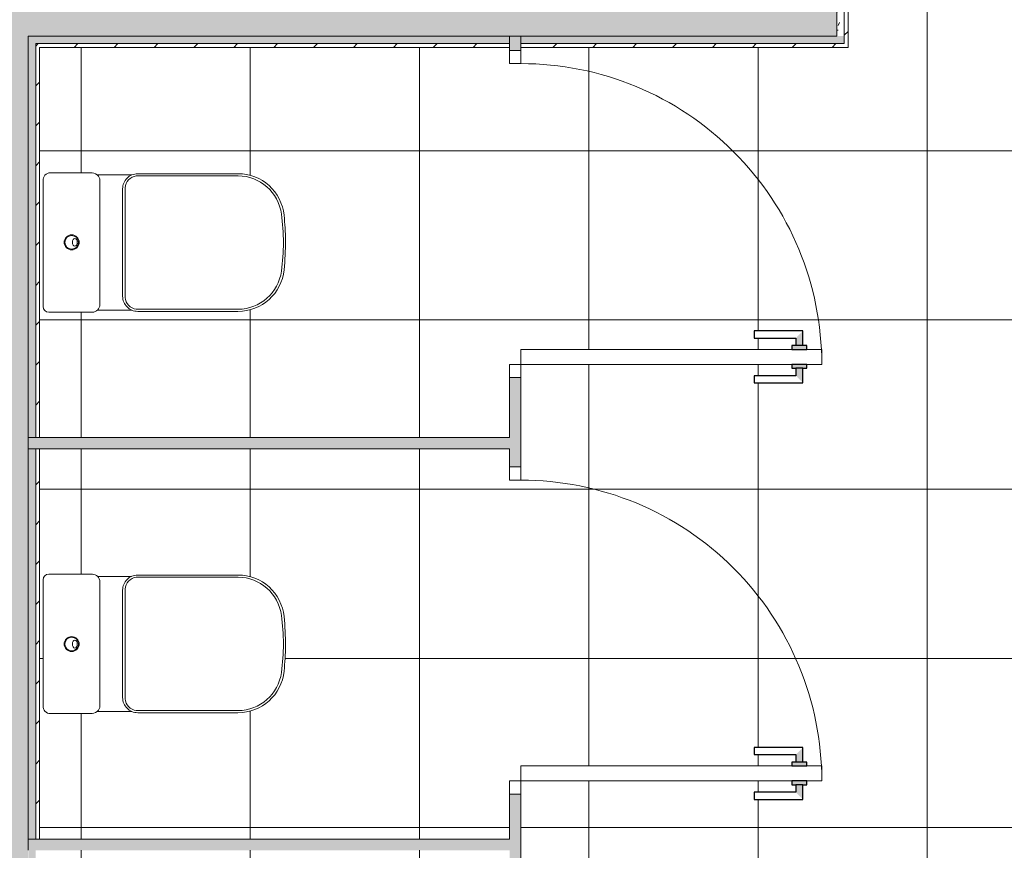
# Model space of a CAD drawing. Header units: millimetres. Extents: x 5980700 to 6194397, y -12939 to 2351883.
# Tile 364 of 587: x 6094239 to 6096857, y -6016 to -3807. Entities that reach past the tile are written whole.
import ezdxf

# ---------------------------------------------------------------- set-up
doc = ezdxf.new("R2010")
doc.units = ezdxf.units.MM
for name, color, linetype, lineweight in [('A-DETL-GENF', 92, 'Continuous', 50), ('A-DOOR', 31, 'Continuous', 9), ('A-DOOR-FRAM', 31, 'Continuous', 18), ('A-DOOR-OPNG', 31, 'Continuous', 9), ('A-FLOR-PATT', 8, 'Continuous', 18), ('A-WALL', 113, 'Continuous', 18), ('A-WALL-PATT', 111, 'Continuous', 25), ('I-WALL', 2, 'Continuous', 18), ('P-SANR-FIXT', 6, 'Continuous', 9)]:
    doc.layers.add(name, color=color, linetype=linetype, lineweight=lineweight)
pattern_1 = [(45, (0, 0), (-53.033, 53.033), [])]
pattern_2 = [(0, (0, 0), (101.6, 25.4), [8.382, -67.818, 8.382, -67.818, -406.4]), (0, (0, 0), (101.6, 25.4), [-152.4, 8.382, -144.018, 8.382, -67.818, -177.8]), (0, (0, 0), (101.6, 25.4), [-381, 8.382, -42.418, 8.382, -118.618]), (120, (38.1, 12.7), (-72.797045, 75.28818), [8.382, -67.818, 8.382, -67.818, -406.4]), (120, (38.1, 12.7), (-72.797045, 75.28818), [-152.4, 8.382, -144.018, 8.382, -67.818, -177.8]), (120, (38.1, 12.7), (-72.797045, 75.28818), [-381, 8.382, -42.418, 8.382, -118.618]), (240, (50.8, 63.5), (-28.802955, -100.68818), [8.382, -67.818, 8.382, -67.818, -406.4]), (240, (50.8, 63.5), (-28.802955, -100.68818), [-152.4, 8.382, -144.018, 8.382, -67.818, -177.8]), (240, (50.8, 63.5), (-28.802955, -100.68818), [-381, 8.382, -42.418, 8.382, -118.618])]

# ---------------------------------------------------------------- blocks, each defined once
blk = doc.blocks.new('GR-LOU-DECA_BACIA PARA CAIXA ACOPLADA _L210 - P_210_Branco Gelo GE17-3093858-PLANTA DE CAIMENTO DE PISOS - 1 PAV_')
at = {"layer": 'P-SANR-FIXT', "color": 133, "lineweight": 5}
for p, q in [((2167, -5281.7), (2051.4, -5281.7)), ((2270.9, -5287.6), (2181.3, -5287.6)), ((2036.4, -5296.6), (2036.4, -5631.6)), ((2187.1, -5631.8), (2187.1, -5301.9)), ((2055.1, -5652.4), (2161.2, -5652.4)), ((2180.1, -5646.7), (2272.1, -5646.7))]:
    blk.add_line(p, q, dxfattribs=at)
for centre, radius in [((2112, -5467.4), 20), ((2112, -5467.5), 18)]:
    blk.add_circle(centre, radius, dxfattribs=at)
for centre, radius, start, end in [((2051.4, -5296.6), 15, 90, 180), ((2167.1, -5301.7), 20, 44.6434, 90.2902), ((2166.4, -5301.9), 20.6, 360, 43.8959), ((2055.1, -5633.6), 18.8, 174, 270), ((2162.9, -5624.2), 28.3, 266.5363, 307.4637), ((2167.1, -5631.5), 20, 310.7307, 359.2693)]:
    blk.add_arc(centre, radius, start, end, dxfattribs=at)
blk.add_ellipse((2120.6, -5467.4), major_axis=(0, 10.5), ratio=0.616161, dxfattribs=at)
blk = doc.blocks.new('Deca_Shared_Assento_P_210 - AP_215_Branco Gelo GE17-3093859-PLANTA DE CAIMENTO DE PISOS - 1 PAV_')
at = {"layer": 'P-SANR-FIXT', "color": 133, "lineweight": 5}
for p, q in [((2554.1, -5283.9), (2287.6, -5283.9)), ((2283.9, -5289.6), (2554.3, -5289.6)), ((2247.5, -5324), (2247.5, -5609.8)), ((2254.6, -5612.7), (2254.6, -5321.1)), ((2283.9, -5644.3), (2554.3, -5644.3)), ((2287.6, -5649.9), (2554.1, -5649.9))]:
    blk.add_line(p, q, dxfattribs=at)
for centre, radius, start, end in [((2287.5, -5323.9), 40, 89.8477, 180.1118), ((2554.4, -5406.9), 123, 5.8137, 90.1265), ((2288.1, -5322.9), 33.6, 97.1899, 177.0351), ((2554, -5406.3), 116.7, 7.4549, 89.8323), ((2002, -5478.5), 673.4, 0.9873, 7.4549), ((1977.5, -5466.9), 703, 359.5781, 5.9161), ((2002, -5455.3), 673.4, 352.5451, 359.0127), ((1977.5, -5466.9), 703, 354.0855, 359.5781), ((2554.4, -5526.9), 123, 269.882, 354.1954), ((2554, -5527.6), 116.7, 270.1677, 352.5451), ((2287.5, -5609.9), 40, 179.8483, 270.1128), ((2288.1, -5611), 33.6, 182.9649, 262.8101)]:
    blk.add_arc(centre, radius, start, end, dxfattribs=at)
blk = doc.blocks.new('FX-ESQ_PORTA_VENEZIANA-1FL_BANHEIROS1 - 80x160cm_82x163cm-1FL-ALU-3_0cmFolha_Maçaneta 01-4129094-PLANTA DE CAIMENTO DE PISOS - 1 PAV_')
at = {"layer": 'A-DETL-GENF', "lineweight": 5}
for points in [[(-369, -765), (-330, -765), (-330, -775), (-320, -775), (-320, -735), (-330, -735), (-330, -746), (-350, -746)], [(-280, -774.5), (-280, -775), (-270, -775), (-270, -765), (-231, -765), (-250, -746), (-270, -746), (-270, -735), (-280, -735), (-280, -765)]]:
    blk.add_hatch(color=256, dxfattribs=at).paths.add_polyline_path(points)
at = {"layer": 'A-DOOR-FRAM', "lineweight": 5}
h = blk.add_hatch(dxfattribs=at)
h.set_pattern_fill('FP_147', color=256, style=0, pattern_type=2)
h.set_pattern_definition([(315, (5511.34, 3291.4), (449.01, 449.01), []), (315, (5511.34, 3132.64), (898.026, 0), []), (315, (5511.34, 3450.14), (898.026, 0), [])])
h.paths.add_polyline_path([(-355, -15), (-320, -15), (-320, 15), (-355, 15)])
at = {"layer": 'A-DETL-GENF', "color": 20, "lineweight": 30}
for p, q in [((-350, -635), (-369, -635)), ((-369, -635), (-369, -765)), ((-350, -746), (-350, -635)), ((-231, -635), (-250, -635)), ((-250, -635), (-250, -746)), ((-231, -765), (-231, -635)), ((-330, -746), (-350, -746)), ((-320, -735), (-330, -735)), ((-330, -735), (-330, -746)), ((-330, -765), (-330, -746)), ((-320, -775), (-320, -735)), ((-270, -735), (-280, -735)), ((-280, -735), (-280, -775)), ((-270, -746), (-270, -735)), ((-270, -765), (-270, -746)), ((-250, -746), (-270, -746)), ((-369, -765), (-330, -765)), ((-330, -765), (-330, -775)), ((-330, -775), (-320, -775)), ((-280, -775), (-270, -775)), ((-270, -765), (-231, -765)), ((-270, -775), (-270, -765))]:
    blk.add_line(p, q, dxfattribs=at)
at = {"layer": 'A-DETL-GENF', "lineweight": 5}
for p, q in [((-350, -635), (-369, -635)), ((-369, -635), (-369, -765)), ((-250, -635), (-250, -746)), ((-270, -735), (-280, -735)), ((-270, -746), (-270, -735)), ((-250, -746), (-270, -746)), ((-369, -765), (-330, -765)), ((-330, -765), (-330, -775)), ((-330, -775), (-320, -775))]:
    blk.add_line(p, q, dxfattribs=at)
at = {"layer": 'A-DOOR', "color": 250, "lineweight": 5}
for p, q in [((-320, -15), (-280, -15)), ((-320, -734.3), (-320, -15)), ((-280, -15), (-280, -734.3)), ((-320, -775), (-320, -735)), ((-280, -735), (-280, -775)), ((-320, -815), (-320, -775)), ((-280, -775), (-280, -815)), ((-280, -815), (-320, -815))]:
    blk.add_line(p, q, dxfattribs=at)
at = {"layer": 'A-DOOR', "lineweight": 5}
for p, q in [((-350, -746), (-350, -635)), ((-231, -635), (-250, -635)), ((-231, -765), (-231, -635)), ((-330, -746), (-350, -746)), ((-330, -735), (-330, -775)), ((-320, -735), (-330, -735)), ((-330, -735), (-330, -746)), ((-270, -735), (-270, -775)), ((-280, -775), (-270, -775)), ((-270, -775), (-270, -765)), ((-270, -765), (-231, -765))]:
    blk.add_line(p, q, dxfattribs=at)
at = {"layer": 'A-DOOR-FRAM', "color": 250, "lineweight": 5}
for p, q in [((-320, 15), (-355, 15)), ((-355, 15), (-355, -15)), ((-320, -15), (-320, 15)), ((515, 15), (480, 15)), ((480, 15), (480, -15)), ((515, -15), (515, 15)), ((-355, -15), (-320, -15)), ((480, -15), (515, -15))]:
    blk.add_line(p, q, dxfattribs=at)
at = {"layer": 'A-DOOR-OPNG', "color": 90, "lineweight": 5}
blk.add_arc((-320, -15), 800, 270, 0, dxfattribs=at)
blk = doc.blocks.new('GR-LOU-DECA_BACIA PARA CAIXA ACOPLADA _L210 - P_210_Branco Gelo GE17-3090414-PLANTA DE CAIMENTO DE PISOS - 1 PAV_')
at = {"layer": 'P-SANR-FIXT', "color": 133, "lineweight": 5}
for p, q in [((2055.1, -4214.3), (2161.2, -4214.3)), ((2036.4, -4570), (2036.4, -4235)), ((2180.1, -4220), (2272.1, -4220)), ((2187.1, -4234.9), (2187.1, -4564.7)), ((2270.9, -4579.1), (2181.3, -4579.1)), ((2167, -4585), (2051.4, -4585))]:
    blk.add_line(p, q, dxfattribs=at)
for radius in [20, 18]:
    blk.add_circle((2112, -4399.2), radius, dxfattribs=at)
for centre, radius, start, end in [((2055.1, -4233.1), 18.8, 90, 186), ((2162.9, -4242.5), 28.3, 52.5363, 93.4637), ((2167.1, -4235.2), 20, 0.7307, 49.2693), ((2051.4, -4570), 15, 180, 270), ((2167.1, -4565), 20, 269.7098, 315.3566), ((2166.4, -4564.7), 20.6, 316.1041, 0)]:
    blk.add_arc(centre, radius, start, end, dxfattribs=at)
blk.add_ellipse((2120.6, -4399.2), major_axis=(0, 10.5), ratio=0.616161, dxfattribs=at)
blk = doc.blocks.new('Deca_Shared_Assento_P_210 - AP_215_Branco Gelo GE17-3090418-PLANTA DE CAIMENTO DE PISOS - 1 PAV_')
at = {"layer": 'P-SANR-FIXT', "color": 133, "lineweight": 5}
for p, q in [((2283.9, -4222.4), (2554.3, -4222.4)), ((2287.6, -4216.7), (2554.1, -4216.7)), ((2247.5, -4542.7), (2247.5, -4256.9)), ((2254.6, -4254), (2254.6, -4545.5)), ((2283.9, -4577.1), (2554.3, -4577.1)), ((2554.1, -4582.7), (2287.6, -4582.7))]:
    blk.add_line(p, q, dxfattribs=at)
for centre, radius, start, end in [((2287.5, -4256.7), 40, 89.8872, 180.1517), ((2288.1, -4255.7), 33.6, 97.1899, 177.0351), ((2554.4, -4339.7), 123, 5.8046, 90.118), ((2554, -4339.1), 116.7, 7.4549, 89.8323), ((2002, -4411.4), 673.4, 0.9873, 7.4549), ((1977.5, -4399.7), 703, 0.4219, 5.9145), ((1977.5, -4399.7), 703, 354.0839, 0.4219), ((2002, -4388.1), 673.4, 352.5451, 359.0127), ((2554.4, -4459.7), 123, 269.8735, 354.1863), ((2554, -4460.4), 116.7, 270.1677, 352.5451), ((2287.5, -4542.7), 40, 179.8882, 270.1523), ((2288.1, -4543.8), 33.6, 182.9649, 262.8101)]:
    blk.add_arc(centre, radius, start, end, dxfattribs=at)
blk = doc.blocks.new('FX-ESQ_PORTA_VENEZIANA-1FL_BANHEIROS1 - 80x160cm_82x163cm-1FL-ALU-3_0cmFolha_Maçaneta 01-V99-PLANTA DE CAIMENTO DE PISOS - 1 PAV_')
at = {"layer": 'A-DETL-GENF', "lineweight": 5}
for points in [[(-369, -765), (-330, -765), (-330, -775), (-320, -775), (-320, -735), (-330, -735), (-330, -746), (-350, -746)], [(-280, -774.5), (-280, -775), (-270, -775), (-270, -765), (-231, -765), (-250, -746), (-270, -746), (-270, -735), (-280, -735), (-280, -765)]]:
    blk.add_hatch(color=256, dxfattribs=at).paths.add_polyline_path(points)
at = {"layer": 'A-DOOR-OPNG', "lineweight": 5}
h = blk.add_hatch(dxfattribs=at)
h.set_pattern_fill('FP_148', color=256, style=0, pattern_type=2)
h.set_pattern_definition([(315, (4403.84, 3291.4), (449.01, 449.01), []), (315, (4403.84, 3132.64), (898.026, 0), []), (315, (4403.84, 3450.14), (898.026, 0), [])])
h.paths.add_polyline_path([(480, -15), (515, -15), (515, 15), (480, 15)])
at = {"layer": 'A-DETL-GENF', "color": 20, "lineweight": 30}
for p, q in [((-350, -635), (-369, -635)), ((-369, -635), (-369, -765)), ((-350, -746), (-350, -635)), ((-231, -635), (-250, -635)), ((-250, -635), (-250, -746)), ((-231, -765), (-231, -635)), ((-330, -746), (-350, -746)), ((-320, -735), (-330, -735)), ((-330, -735), (-330, -746)), ((-330, -765), (-330, -746)), ((-320, -775), (-320, -735)), ((-270, -735), (-280, -735)), ((-280, -735), (-280, -775)), ((-270, -746), (-270, -735)), ((-270, -765), (-270, -746)), ((-250, -746), (-270, -746)), ((-369, -765), (-330, -765)), ((-330, -765), (-330, -775)), ((-330, -775), (-320, -775)), ((-280, -775), (-270, -775)), ((-270, -765), (-231, -765)), ((-270, -775), (-270, -765))]:
    blk.add_line(p, q, dxfattribs=at)
at = {"layer": 'A-DETL-GENF', "lineweight": 5}
for p, q in [((-350, -635), (-369, -635)), ((-369, -635), (-369, -765)), ((-250, -635), (-250, -746)), ((-270, -735), (-280, -735)), ((-270, -746), (-270, -735)), ((-250, -746), (-270, -746)), ((-369, -765), (-330, -765)), ((-330, -765), (-330, -775)), ((-330, -775), (-320, -775))]:
    blk.add_line(p, q, dxfattribs=at)
at = {"layer": 'A-DOOR', "color": 250, "lineweight": 5}
for p, q in [((-320, -15), (-280, -15)), ((-320, -735), (-320, -15)), ((-280, -15), (-280, -735)), ((-320, -775), (-320, -735)), ((-280, -735), (-280, -775)), ((-320, -815), (-320, -775)), ((-280, -775), (-280, -815)), ((-280, -815), (-320, -815))]:
    blk.add_line(p, q, dxfattribs=at)
at = {"layer": 'A-DOOR', "lineweight": 5}
for p, q in [((-350, -746), (-350, -635)), ((-231, -635), (-250, -635)), ((-231, -765), (-231, -635)), ((-330, -746), (-350, -746)), ((-330, -735), (-330, -775)), ((-320, -735), (-330, -735)), ((-330, -735), (-330, -746)), ((-270, -735), (-270, -775)), ((-280, -775), (-270, -775)), ((-270, -775), (-270, -765)), ((-270, -765), (-231, -765))]:
    blk.add_line(p, q, dxfattribs=at)
at = {"layer": 'A-DOOR-FRAM', "color": 250, "lineweight": 5}
for p, q in [((-320, 15), (-355, 15)), ((-355, 15), (-355, -15)), ((-320, -15), (-320, 15)), ((515, 15), (480, 15)), ((480, 15), (480, -15)), ((515, -15), (515, 15)), ((-355, -15), (-320, -15)), ((480, -15), (515, -15))]:
    blk.add_line(p, q, dxfattribs=at)
at = {"layer": 'A-DOOR-OPNG', "color": 90, "lineweight": 5}
blk.add_arc((-320, -15), 800, 270, 0, dxfattribs=at)
blk = doc.blocks.new('BE-PMSa-MOD-ARQ-CONEXAODOFUTURO-EX-000-R_rvt-2-PLANTA DE CAIMENTO DE PISOS - 1 PAV_')
at = {"layer": 'A-FLOR-PATT', "lineweight": 5}
h = blk.add_hatch(dxfattribs=at)
h.set_pattern_fill('FP_146', color=71, style=0, pattern_type=2)
h.set_pattern_definition([(0, (9501.6, 1244.16), (0, 450), []), (90, (9501.6, 1244.16), (-450, 3e-14), [])])
h.paths.add_polyline_path([(2321.4, -8140.8), (2642.2, -8140.8), (2650.6, -8061.1), (2654.1, -8046.4), (2669.3, -8006.5), (2688.3, -7965.4), (2700.7, -7941.8), (2715.5, -7916.5), (2734.9, -7890.3), (2758.6, -7867.8), (2773.9, -7857.4), (2790.6, -7849.3), (2804.5, -7845.4), (2818.9, -7844.3), (2833.3, -7845.4), (2847.9, -7849.7), (2863.8, -7857.4), (2881.2, -7869.8), (2902.8, -7890.3), (2922.9, -7917.6), (2949.5, -7965.4), (2950.7, -7967.7), (2968.5, -8006.5), (2986.3, -8055.9), (2988, -8065.6), (2996.3, -8140.8), (3316.4, -8140.8), (3316.4, -7715.8), (3346.4, -7715.8), (3346.4, -8140.8), (3687.3, -8140.8), (3695.7, -8061.1), (3699.2, -8046.4), (3714.4, -8006.5), (3733.4, -7965.4), (3745.8, -7941.8), (3760.6, -7916.5), (3780, -7890.3), (3803.7, -7867.8), (3819, -7857.4), (3835.7, -7849.3), (3849.6, -7845.4), (3864, -7844.3), (3878.4, -7845.4), (3892.3, -7849.3), (3908.9, -7857.4), (3924.3, -7867.8), (3947.9, -7890.3), (3967.4, -7916.5), (3994.6, -7965.4), (3995.8, -7967.7), (4013.6, -8006.5), (4031.4, -8055.9), (4033.1, -8065.6), (4041.4, -8140.8), (4381.6, -8140.8), (4381.6, -7715.8), (4411.6, -7715.8), (4411.6, -8140.8), (4754.9, -8140.8), (4763.3, -8061.1), (4766.8, -8046.4), (4782, -8006.5), (4801, -7965.4), (4815.2, -7938.7), (4828.2, -7916.5), (4847.6, -7890.3), (4871.3, -7867.8), (4886.6, -7857.4), (4908.9, -7847.7), (4917.2, -7845.4), (4931.6, -7844.3), (4946, -7845.4), (4959.9, -7849.3), (4976.5, -7857.4), (4991.9, -7867.8), (5015.5, -7890.3), (5035, -7916.5), (5062.2, -7965.4), (5063.4, -7967.7), (5081.2, -8006.5), (5099, -8055.9), (5100.7, -8065.6), (5109, -8140.8), (5451.6, -8140.8), (5451.6, -6484.8), (5436.4, -6485.8), (5436.4, -6865.8), (4836.4, -6865.8), (4836.4, -4465.8), (5436.4, -4465.8), (5436.4, -4846.8), (5451.6, -4845.8), (5451.6, -1905.8), (5391.6, -1905.8), (5391.6, -1920.8), (5321.6, -1920.8), (5321.6, -1905.8), (5311.6, -1905.8), (5311.6, -2645.8), (5321.6, -2645.8), (5321.6, -2656.8), (5341.6, -2656.8), (5341.6, -2545.8), (5360.6, -2545.8), (5360.6, -2675.8), (5321.6, -2675.8), (5321.6, -2685.8), (5311.6, -2685.8), (5311.6, -2725.8), (5281.6, -2725.8), (5281.6, -2685.8), (5271.6, -2685.8), (5271.6, -2675.8), (5232.6, -2675.8), (5232.6, -2545.8), (5251.6, -2545.8), (5252.6, -2656.8), (5271.6, -2656.8), (5271.6, -2645.8), (5281.6, -2645.8), (5281.6, -1905.8), (4481.6, -1905.8), (4481.6, -1920.8), (4411.6, -1920.8), (4411.6, -1905.8), (4176.4, -1905.8), (4176.4, -3880.8), (3306.4, -3880.8), (3306.4, -3923.8), (3276.4, -3923.8), (3276.4, -3880.8), (2026.4, -3880.8), (2026.4, -4918.3), (3276.4, -4918.3), (3276.4, -4723.8), (3306.4, -4723.8), (3306.4, -5031.3), (3276.4, -5031.3), (3276.4, -4948.3), (2026.4, -4948.3), (2026.4, -5985.8), (3276.4, -5985.8), (3276.4, -5831.3), (3306.4, -5831.3), (3306.4, -6138.8), (3276.4, -6138.8), (3276.4, -6015.8), (2026.4, -6015.8), (2026.4, -7092.8), (3276.4, -7092.8), (3276.4, -6938.8), (3306.4, -6938.8), (3306.4, -7122.8), (2321.4, -7122.8), (2321.4, -8061.1)])
h.paths.add_polyline_path([(2135.4, -7122.8), (2296.4, -7122.8), (2296.4, -7117.8), (2026.4, -7117.8), (2026.4, -7122.8)])
h.paths.add_polyline_path([(4037.4, -6987.8), (3926.4, -6987.8), (3926.4, -6968.8), (4037.4, -6967.8), (4037.4, -6948.8), (4026.4, -6948.8), (4026.4, -6938.8), (3306.4, -6938.8), (3306.4, -6898.8), (4026.4, -6898.8), (4026.4, -6888.8), (4037.4, -6888.8), (4037.4, -6868.8), (3926.4, -6868.8), (3926.4, -6849.8), (4056.4, -6849.8), (4056.4, -6888.8), (4066.4, -6888.8), (4066.4, -6898.8), (4106.4, -6898.8), (4106.4, -6938.8), (4066.4, -6938.8), (4066.4, -6948.8), (4056.4, -6948.8), (4056.4, -6987.8)])
h.paths.add_polyline_path([(2051.4, -6739.7), (2043.9, -6737.7), (2039.9, -6733.8), (2036.9, -6728.7), (2036.4, -6724.8), (2036.5, -6385.3), (2037.6, -6380.9), (2042.7, -6373.6), (2050.6, -6369.5), (2055.1, -6369), (2167.9, -6369.4), (2174.3, -6371.4), (2181.3, -6374.8), (2272.1, -6374.8), (2278.6, -6372.5), (2287.6, -6371.5), (2563.6, -6372.6), (2584, -6375.1), (2612.1, -6385.9), (2636.7, -6403.1), (2656.5, -6425.9), (2670.6, -6455.1), (2676.7, -6482), (2679.4, -6515.6), (2680.2, -6561.8), (2679.7, -6588.2), (2676.5, -6628.2), (2670.1, -6656.3), (2656.4, -6683.1), (2636.7, -6705.9), (2612.1, -6723.1), (2584, -6733.9), (2553.5, -6737.5), (2278.7, -6736.5), (2270.2, -6733.8), (2180.1, -6734.8), (2174.7, -6738.2), (2167, -6739.7)])
h.paths.add_polyline_path([(5174.5, -6710), (5175.1, -6709.9), (5174.7, -6709.9)])
h.paths.add_polyline_path([(5211, -6693.1), (5212.5, -6692.4), (5211.9, -6692.4)])
h.paths.add_polyline_path([(5244, -6665.7), (5246.8, -6663.4), (5245.9, -6663.4)])
h.paths.add_polyline_path([(5272, -6629.7), (5276.1, -6624.1), (5274.9, -6624.1), (5273.6, -6626.5)])
h.paths.add_polyline_path([(4979.2, -6586.7), (4967.7, -6550.9), (4974.3, -6576.4), (4978, -6584.1)])
h.paths.add_polyline_path([(5293.6, -6586.7), (5298.4, -6576.4), (5305.1, -6550.9), (5296.9, -6576.4)])
h.paths.add_polyline_path([(5308.2, -6538.8), (5312.4, -6522.6), (5312.4, -6511.3), (5310.7, -6522.6)])
h.paths.add_polyline_path([(4964.5, -6538.8), (4958.4, -6500), (4960.3, -6522.6)])
h.paths.add_polyline_path([(4957.4, -6487.4), (4957.4, -6444.3), (4955.6, -6465.8)])
h.paths.add_polyline_path([(5449.1, -6446.8), (5451.6, -6445.8), (5451.6, -5684.8), (5436.4, -5685.8), (5436.4, -6446.8), (5442.8, -6446.8)])
h.paths.add_polyline_path([(5314.5, -6434.1), (5312.4, -6409), (5308.2, -6392.9), (5312.4, -6420.4)])
h.paths.add_polyline_path([(4958.2, -6434.1), (4964.5, -6392.9), (4960.3, -6409)])
h.paths.add_polyline_path([(5305.1, -6380.8), (5298.4, -6355.3), (5293.6, -6345), (5298.4, -6360.1)])
h.paths.add_polyline_path([(4967.7, -6380.8), (4979.2, -6345), (4974.3, -6355.3)])
h.paths.add_polyline_path([(5286.5, -6329.9), (5276.1, -6307.6), (5274.9, -6307.6), (5276.1, -6309.9)])
h.paths.add_polyline_path([(5174.5, -5910), (5175.1, -5909.9), (5174.7, -5909.9)])
h.paths.add_polyline_path([(5211, -5893.1), (5212.5, -5892.4), (5211.9, -5892.4)])
h.paths.add_polyline_path([(3926.4, -5880.3), (3926.4, -5861.3), (4037.4, -5860.3), (4037.4, -5841.3), (4026.4, -5841.3), (4025.6, -5831.3), (3306.4, -5831.3), (3306.4, -5791.3), (4026.4, -5791.3), (4026.4, -5781.3), (4037.4, -5781.3), (4037.4, -5761.3), (3926.4, -5761.3), (3926.4, -5742.3), (4056.4, -5742.3), (4056.4, -5781.3), (4066.4, -5781.3), (4066.4, -5791.3), (4106.4, -5791.3), (4106.4, -5831.3), (4066.4, -5831.3), (4066.4, -5841.3), (4056.4, -5841.3), (4056.4, -5880.3), (4025.6, -5880.3)])
h.paths.add_polyline_path([(5244, -5865.7), (5248.3, -5861.4), (5245.9, -5863.4)])
h.paths.add_polyline_path([(5272, -5829.7), (5276.1, -5824.1), (5274.9, -5824.1)])
h.paths.add_polyline_path([(4979.2, -5786.7), (4967.7, -5750.9), (4974.3, -5776.4)])
h.paths.add_polyline_path([(5293.6, -5786.7), (5298.4, -5776.4), (5305.1, -5750.9), (5296.9, -5776.4)])
h.paths.add_polyline_path([(4964.5, -5738.8), (4958.2, -5697.5), (4960.3, -5722.6)])
h.paths.add_polyline_path([(5308.2, -5738.8), (5312.4, -5722.6), (5312.4, -5711.3), (5310.7, -5722.6)])
h.paths.add_polyline_path([(4957.4, -5687.4), (4957.4, -5644.3), (4955.9, -5670.1)])
h.paths.add_polyline_path([(2161.2, -5652.4), (2050.6, -5651.9), (2042.7, -5647.8), (2037.6, -5640.5), (2036.4, -5631.6), (2036.9, -5292.8), (2040.8, -5286.1), (2047.5, -5282.2), (2051.4, -5281.7), (2167, -5281.7), (2174.7, -5283.2), (2181.3, -5287.6), (2271.2, -5287.5), (2278.7, -5284.9), (2287.6, -5283.9), (2554.1, -5283.9), (2584.2, -5287.6), (2612.1, -5298.3), (2639.8, -5319.1), (2658.4, -5342.1), (2670.1, -5365.1), (2676.8, -5395.3), (2679.7, -5433.2), (2680.2, -5480.2), (2679.4, -5505.8), (2676.5, -5540.6), (2670.1, -5568.7), (2656.5, -5595.6), (2636.7, -5618.3), (2612.1, -5635.6), (2581.2, -5646.7), (2553.5, -5649.9), (2278.6, -5648.9), (2270.2, -5646.7), (2180.1, -5646.7), (2174.3, -5650.1), (2167.9, -5652)])
h.paths.add_polyline_path([(5315.4, -5646.8), (5315.6, -5646.2), (5315.4, -5646.2)])
h.paths.add_polyline_path([(5451.6, -5643.7), (5451.6, -5643.7), (5442.6, -5643.7)])
h.paths.add_polyline_path([(5436.4, -5646.8), (5451.6, -5645.8), (5451.6, -4884.8), (5436.4, -4885.8), (5436.4, -5646.2)])
h.paths.add_polyline_path([(5314.5, -5634.1), (5312.4, -5609), (5308.2, -5592.9), (5312.7, -5622.3)])
h.paths.add_polyline_path([(4958.2, -5634.1), (4964.5, -5592.9), (4960.3, -5609)])
h.paths.add_polyline_path([(5305.1, -5580.8), (5298.4, -5555.3), (5293.6, -5545), (5298.4, -5560.1)])
h.paths.add_polyline_path([(4967.7, -5580.8), (4979.2, -5545), (4974.3, -5555.3)])
h.paths.add_polyline_path([(5286.5, -5529.9), (5276.1, -5507.6), (5274.9, -5507.6), (5276.1, -5509.9)])
h.paths.add_polyline_path([(5174.5, -5110), (5175.1, -5109.9), (5174.7, -5109.9)])
h.paths.add_polyline_path([(5211, -5093.1), (5212.5, -5092.4), (5211.9, -5092.4)])
h.paths.add_polyline_path([(5244, -5065.7), (5246.8, -5063.4), (5245.9, -5063.4)])
h.paths.add_polyline_path([(5272, -5029.7), (5276.1, -5024.1), (5274.9, -5024.1)])
h.paths.add_polyline_path([(4979.2, -4986.7), (4967.7, -4950.9), (4974.3, -4976.4)])
h.paths.add_polyline_path([(5293.6, -4986.7), (5298.4, -4976.4), (5305.1, -4950.9), (5296.9, -4976.4)])
h.paths.add_polyline_path([(5308.2, -4938.8), (5312.4, -4922.6), (5312.4, -4911.3), (5310.7, -4922.6)])
h.paths.add_polyline_path([(4964.5, -4938.8), (4958.8, -4905), (4960.3, -4922.6)])
h.paths.add_polyline_path([(4957.4, -4887.4), (4957.4, -4844.3), (4955.6, -4865.8)])
h.paths.add_polyline_path([(5315.4, -4846.8), (5315.6, -4846.2), (5315.4, -4846.2)])
h.paths.add_polyline_path([(5314.5, -4834.1), (5312.4, -4809), (5308.2, -4792.9), (5312.4, -4820.4)])
h.paths.add_polyline_path([(4958.2, -4834.1), (4964.5, -4792.9), (4960.3, -4809)])
h.paths.add_polyline_path([(5305.1, -4780.8), (5298.4, -4755.3), (5293.6, -4745), (5298.4, -4760.1)])
h.paths.add_polyline_path([(4967.7, -4780.8), (4979.2, -4745), (4974.3, -4755.3)])
h.paths.add_polyline_path([(4056.4, -4772.8), (3926.4, -4772.8), (3926.4, -4753.8), (4037.4, -4752.8), (4037.4, -4733.8), (4026.4, -4733.8), (4026.4, -4723.8), (3306.4, -4723.8), (3306.4, -4683.8), (4026.4, -4683.8), (4026.4, -4673.8), (4037.4, -4673.8), (4037.4, -4653.8), (3926.4, -4653.8), (3926.4, -4634.8), (4056.4, -4634.8), (4056.4, -4673.8), (4066.4, -4673.8), (4066.4, -4683.8), (4106.4, -4683.8), (4106.4, -4723.8), (4066.4, -4723.8), (4066.4, -4733.8), (4056.4, -4733.8), (4056.4, -4753.8)])
h.paths.add_polyline_path([(5286.5, -4729.9), (5276.1, -4707.6), (5274.9, -4707.6), (5278.1, -4713.7)])
h.paths.add_polyline_path([(2167, -4585), (2047.5, -4584.5), (2040.8, -4580.6), (2036.9, -4573.9), (2036.4, -4570), (2036.5, -4230.5), (2037.6, -4226.2), (2042.7, -4218.9), (2050.6, -4214.8), (2055.1, -4214.3), (2167.9, -4214.6), (2174.3, -4216.6), (2181.3, -4220), (2272.1, -4220), (2278.6, -4217.7), (2287.6, -4216.7), (2563.6, -4217.9), (2584, -4220.4), (2612.1, -4231.1), (2636.7, -4248.4), (2656.5, -4271.1), (2670.6, -4300.4), (2677, -4331.1), (2679.4, -4360.9), (2680.2, -4407), (2679.7, -4433.4), (2676.5, -4473.4), (2670.1, -4501.5), (2656.4, -4528.4), (2636.7, -4551.1), (2612.1, -4568.4), (2584, -4579.1), (2553.5, -4582.7), (2278.7, -4581.8), (2270.2, -4579.1), (2180.1, -4580), (2174.7, -4583.5)])
at = {"layer": 'A-WALL'}
h = blk.add_hatch(color=10, dxfattribs=at)
h.paths.add_polyline_path([(3276.4, -7122.8), (3306.4, -7122.8), (3306.4, -6973.8), (3276.4, -6973.8), (3276.4, -7092.8)])
h.paths.add_polyline_path([(3306.4, -6103.8), (3306.4, -5866.3), (3276.4, -5866.3), (3276.4, -6103.8)])
h.paths.add_polyline_path([(3276.4, -4996.3), (3306.4, -4996.3), (3306.4, -4758.8), (3276.4, -4758.8), (3276.4, -4948.3)])
h.paths.add_polyline_path([(3306.4, -3888.8), (3306.4, -3850.8), (3276.4, -3850.8), (3276.4, -3888.8)])
for points in [[(1996.4, -4948.3), (3276.4, -4948.3), (3276.4, -4918.3), (1996.4, -4918.3)], [(3142.3, -6015.8), (3276.4, -6015.8), (3276.4, -5985.8), (1996.4, -5985.8), (1996.4, -6015.8), (2995.1, -6015.8)]]:
    blk.add_hatch(color=10, dxfattribs=at).paths.add_polyline_path(points)
at = {"layer": 'A-WALL-PATT', "lineweight": 5}
h = blk.add_hatch(dxfattribs=at)
h.set_pattern_fill('FP_15', color=135, style=0, pattern_type=2)
h.set_pattern_definition(pattern_2)
h.paths.add_polyline_path([(4146.4, -3850.8), (4166.4, -3850.4), (4166.4, -1890.8), (4146.4, -1891.5), (4146.4, -3760.8)])
h = blk.add_hatch(dxfattribs=at)
h.set_pattern_fill('FP_14', color=252, style=0, pattern_type=2)
h.set_pattern_definition(pattern_1)
h.paths.add_polyline_path([(4176.4, -3870.8), (4176.4, -1905.8), (4166.4, -1905.8), (4166.4, -3870.8)])
for points in [[(1983.9, -3850.8), (4146.4, -3850.8), (4146.4, -3760.8), (-153.6, -3760.8), (-153.6, -3850.8), (1964.6, -3850.8)], [(1996.4, -7122.8), (1996.1, -3850.8), (1906.4, -3850.8), (1906.4, -7122.8), (1996, -7122.8)]]:
    blk.add_hatch(color=57, dxfattribs=at).paths.add_polyline_path(points)
h = blk.add_hatch(dxfattribs=at)
h.set_pattern_fill('FP_14', color=252, style=0, pattern_type=2)
h.set_pattern_definition(pattern_1)
h.paths.add_polyline_path([(4129, -3880.8), (4176.4, -3880.8), (4176.4, -3870.8), (3306.4, -3870.8), (3306.4, -3880.8), (4126.1, -3880.8)])
h.paths.add_polyline_path([(596.4, -3880.8), (596.4, -3870.8), (-263.6, -3870.8), (-263.6, -3880.8), (492.4, -3880.8)])
h.paths.add_polyline_path([(626.4, -3880.8), (1886.4, -3880.5), (1886.4, -3870.8), (626.4, -3870.8)])
h.paths.add_polyline_path([(3142.3, -3880.8), (3276.4, -3880.8), (3276.4, -3870.8), (2016.4, -3870.8), (2016.4, -3880.8), (2847.9, -3880.8)])
h = blk.add_hatch(dxfattribs=at)
h.set_pattern_fill('FP_15', color=135, style=0, pattern_type=2)
h.set_pattern_definition(pattern_2)
h.paths.add_polyline_path([(4134.8, -3870.8), (4166.4, -3870.8), (4166.4, -3850.8), (3306.4, -3850.8), (3306.4, -3870.8), (4132.9, -3870.8)])
h.paths.add_polyline_path([(786.8, -3870.8), (1906.4, -3870.8), (1906.4, -3850.8), (626.4, -3850.8), (626.4, -3870.8)])
h.paths.add_polyline_path([(596.4, -3870.8), (596.4, -3850.8), (-243.6, -3850.8), (-243.6, -3870.8), (492.4, -3870.8)])
h.paths.add_polyline_path([(3142.3, -3870.8), (3276.4, -3870.8), (3276.4, -3850.8), (1996.4, -3850.8), (1996.4, -3870.8), (2847.9, -3870.8)])
h = blk.add_hatch(dxfattribs=at)
h.set_pattern_fill('FP_15', color=135, style=0, pattern_type=2)
h.set_pattern_definition(pattern_2)
h.paths.add_polyline_path([(2016.4, -7122.8), (2016.4, -7117.8), (1996.4, -7117.8), (1996.4, -7122.8), (2013.1, -7122.8)])
h.paths.add_polyline_path([(2016.4, -7102.8), (2016.1, -6015.8), (1996.4, -6015.8), (1996.4, -7102.8)])
h.paths.add_polyline_path([(2015.9, -5985.8), (2016.4, -5985.8), (2016.4, -4948.3), (1996.4, -4948.3), (1996.4, -5985.8)])
h.paths.add_polyline_path([(2006, -4918.3), (2016.4, -4918.3), (2016.4, -3870.8), (1996.4, -3870.8), (1996.4, -4918.3)])
h = blk.add_hatch(dxfattribs=at)
h.set_pattern_fill('FP_14', color=252, style=0, pattern_type=2)
h.set_pattern_definition(pattern_1)
h.paths.add_polyline_path([(2026.4, -7122.8), (2026.3, -7117.8), (2016.4, -7117.8), (2016.4, -7122.8)])
h.paths.add_polyline_path([(2026.4, -7102.8), (2026.4, -6015.8), (2016.4, -6015.8), (2016.4, -7102.8), (2026.2, -7102.8)])
h.paths.add_polyline_path([(2026.4, -5985.8), (2026.4, -4948.3), (2016.4, -4948.3), (2016.4, -5985.8)])
h.paths.add_polyline_path([(2026.4, -4918.3), (2026.4, -3880.8), (2016.4, -3880.9), (2016.4, -4918.3)])
at = {"layer": 'A-WALL', "color": 90, "lineweight": 5}
for p, q in [((4166.4, -3730.8), (4166.4, -3850.8)), ((4146.4, -3760.8), (4146.4, -3850.8)), ((1996.4, -3850.8), (3276.4, -3850.8)), ((1996.4, -3870.8), (1996.4, -3850.8)), ((1996.4, -3880.8), (1996.4, -3870.8)), ((2016.4, -3870.8), (3276.4, -3870.8)), ((2016.4, -3880.8), (2016.4, -3870.8)), ((3276.4, -3850.8), (3306.4, -3850.8)), ((3276.4, -3850.8), (3306.4, -3850.8)), ((3276.4, -3870.8), (3276.4, -3850.8)), ((3276.4, -3880.8), (3276.4, -3870.8)), ((3306.4, -3850.8), (4146.4, -3850.8)), ((3306.4, -3870.8), (3306.4, -3850.8)), ((3306.4, -3870.8), (4166.4, -3870.8)), ((3306.4, -3880.8), (3306.4, -3870.8)), ((4166.4, -3850.8), (4166.4, -3870.8)), ((1996.4, -3880.8), (1996.4, -4918.3)), ((2016.4, -3880.8), (2016.4, -4918.3)), ((1996.4, -4918.3), (2016.4, -4918.3)), ((1996.4, -4948.3), (1996.4, -4918.3)), ((1996.4, -4948.3), (1996.4, -4918.3)), ((2016.4, -4918.3), (2026.4, -4918.3)), ((1996.4, -4948.3), (2016.4, -4948.3)), ((1996.4, -4948.3), (1996.4, -5985.8)), ((2016.4, -4948.3), (2026.4, -4948.3)), ((2016.4, -4948.3), (2016.4, -5985.8)), ((1996.4, -5985.8), (2016.4, -5985.8)), ((1996.4, -6015.8), (1996.4, -5985.8)), ((1996.4, -6015.8), (1996.4, -5985.8)), ((2016.4, -5985.8), (2026.4, -5985.8))]:
    blk.add_line(p, q, dxfattribs=at)
at = {"layer": 'A-WALL', "color": 130, "lineweight": 9}
for p, q in [((3276.4, -3880.8), (3276.4, -3888.8)), ((3306.4, -3888.8), (3306.4, -3880.8)), ((3276.4, -4758.8), (3276.4, -4918.3)), ((3306.4, -4996.3), (3306.4, -4758.8)), ((3276.4, -4918.3), (2026.4, -4918.3)), ((2026.4, -4948.3), (3276.4, -4948.3)), ((3276.4, -4948.3), (3276.4, -4996.3)), ((3276.4, -5866.3), (3276.4, -5985.8)), ((3306.4, -6103.8), (3306.4, -5866.3)), ((3276.4, -5985.8), (2026.4, -5985.8))]:
    blk.add_line(p, q, dxfattribs=at)
at = {"layer": 'I-WALL', "color": 130, "lineweight": 9}
for p, q in [((4176.4, -3870.8), (4176.4, -3730.8)), ((4176.4, -3880.8), (4176.4, -3870.8)), ((2026.4, -3880.8), (3276.4, -3880.8)), ((2026.4, -4918.3), (2026.4, -3880.8)), ((3306.4, -3880.8), (4176.4, -3880.8)), ((2026.4, -5985.8), (2026.4, -4948.3))]:
    blk.add_line(p, q, dxfattribs=at)
at = {"layer": 'A-DOOR', "color": 250, "lineweight": 5, "rotation": 90.0000000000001}
for name, p in [('FX-ESQ_PORTA_VENEZIANA-1FL_BANHEIROS1 - 80x160cm_82x163cm-1FL-ALU-3_0cmFolha_Maçaneta 01-V99-PLANTA DE CAIMENTO DE PISOS - 1 PAV_', (3291.4, -4403.8)), ('FX-ESQ_PORTA_VENEZIANA-1FL_BANHEIROS1 - 80x160cm_82x163cm-1FL-ALU-3_0cmFolha_Maçaneta 01-4129094-PLANTA DE CAIMENTO DE PISOS - 1 PAV_', (3291.4, -5511.3))]:
    blk.add_blockref(name, p, dxfattribs=at)
at = {"layer": 'P-SANR-FIXT', "color": 250, "lineweight": 5}
for name in ['GR-LOU-DECA_BACIA PARA CAIXA ACOPLADA _L210 - P_210_Branco Gelo GE17-3090414-PLANTA DE CAIMENTO DE PISOS - 1 PAV_', 'Deca_Shared_Assento_P_210 - AP_215_Branco Gelo GE17-3090418-PLANTA DE CAIMENTO DE PISOS - 1 PAV_', 'GR-LOU-DECA_BACIA PARA CAIXA ACOPLADA _L210 - P_210_Branco Gelo GE17-3093858-PLANTA DE CAIMENTO DE PISOS - 1 PAV_', 'Deca_Shared_Assento_P_210 - AP_215_Branco Gelo GE17-3093859-PLANTA DE CAIMENTO DE PISOS - 1 PAV_']:
    blk.add_blockref(name, (0, 0), dxfattribs=at)

msp = doc.modelspace()

# ---------------------------------------------------------------- block references
at = {"color": 50, "lineweight": 5}
msp.add_blockref('BE-PMSa-MOD-ARQ-CONEXAODOFUTURO-EX-000-R_rvt-2-PLANTA DE CAIMENTO DE PISOS - 1 PAV_', (6092265, 0), dxfattribs=at)

doc.saveas('drawing.dxf')
